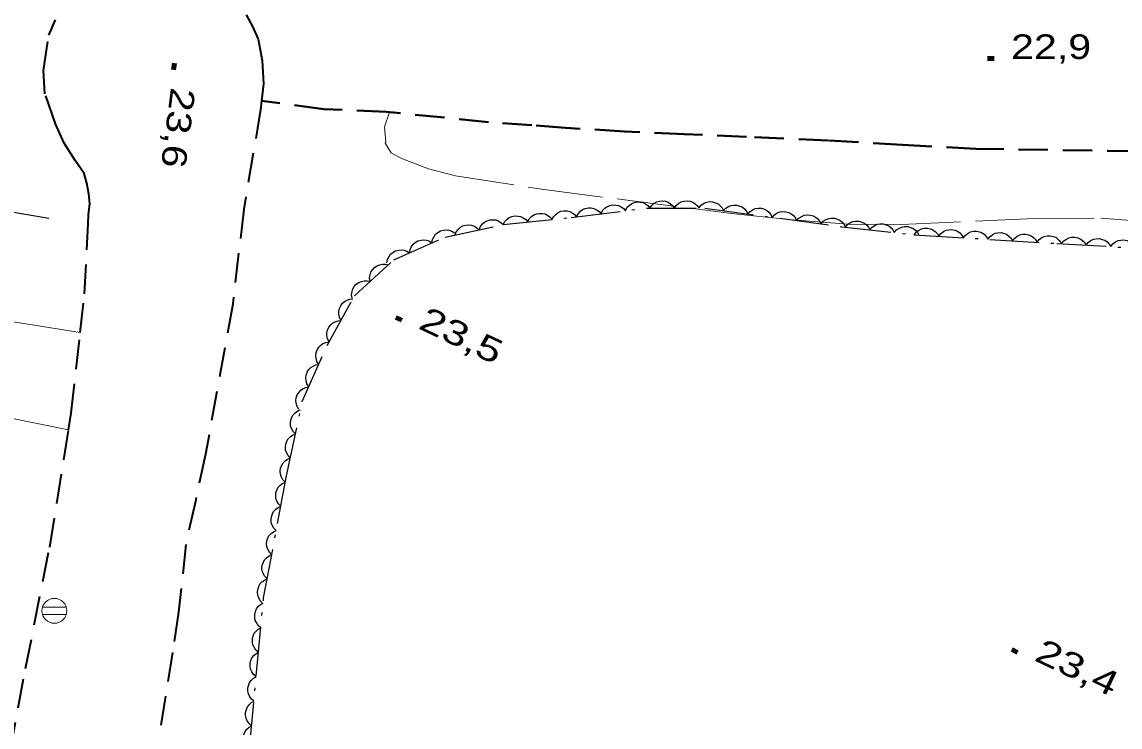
# Model space of a CAD drawing. Extents: x 356765 to 358572, y 5103174 to 5104650.
# Drawn here: x 357414.3 to 357481.3, y 5104213.3 to 5104256.3 of the extents above; entities that cross this region are included whole.
import ezdxf

# ---------------------------------------------------------------- set-up
doc = ezdxf.new("R2010")
doc.units = 0
doc.header["$LTSCALE"] = 0.6
for name, pattern in [('DOT_DASHED', [7.7, 5, -1.2, 0.3, -1.2]), ('LONG_DASHED', [7.5, 6, -1.5]), ('MEDIUM_DASHED', [4.5, 3, -1.5])]:
    doc.linetypes.add(name, pattern=pattern)
for name, color, linetype, lineweight in [('19', 7, 'Continuous', 13), ('2', 7, 'Continuous', 13), ('21', 7, 'Continuous', 53), ('3', 7, 'Continuous', 140), ('36', 7, 'Continuous', 13), ('41', 7, 'DOT_DASHED', 25), ('44', 7, 'Continuous', 25)]:
    doc.layers.add(name, color=color, linetype=linetype, lineweight=lineweight)

msp = doc.modelspace()

# ---------------------------------------------------------------- linework, layer by layer
at = {"layer": '19'}
msp.add_lwpolyline([(357417.16, 5104231.43), (357413.63, 5104232.13), (357401.56, 5104234.34), (357402.87, 5104239.87), (357411.34, 5104238.39), (357417.87, 5104237.35)], dxfattribs=at)
at = {"layer": '2'}
msp.add_lwpolyline([(357436.46, 5104248.89), (357436.5, 5104248.96), (357436.43, 5104249.88), (357436.73, 5104250.78)], dxfattribs=at)
at = {"layer": '2', "linetype": 'LONG_DASHED'}
msp.add_lwpolyline([(357436.46, 5104248.89), (357436.82, 5104248.3), (357437.42, 5104247.97), (357439.11, 5104247.32), (357440.74, 5104246.9), (357446.14, 5104246.06), (357457.56, 5104244.61), (357461.07, 5104244.23), (357464.73, 5104243.95), (357467.95, 5104243.93), (357476.08, 5104244.3), (357480.1, 5104244.32), (357483.58, 5104244.05)], dxfattribs=at)
at = {"layer": '21', "linetype": 'MEDIUM_DASHED', "lineweight": 35}
for points in [[(357427.98, 5104256.71), (357428.37, 5104256.01), (357428.71, 5104255.23), (357428.96, 5104253.92), (357429.05, 5104252.5), (357428.93, 5104251.48), (357428.87, 5104250.94), (357427.84, 5104244.86), (357427.17, 5104239.08), (357425.51, 5104229.94), (357424.89, 5104227.06), (357424.31, 5104224.44), (357423.87, 5104220.3), (357423.49, 5104217.86), (357422.23, 5104209.96)], [(357412.6, 5104206.52), (357414.54, 5104216.88), (357416.01, 5104224.27), (357417.16, 5104231.43), (357417.32, 5104232.43), (357417.87, 5104237.35), (357418.13, 5104239.7), (357418.36, 5104243.97), (357418.38, 5104244.55), (357418.45, 5104245.19), (357418.4, 5104245.81), (357418.28, 5104246.46), (357418.11, 5104247.04), (357417.57, 5104247.83), (357416.89, 5104248.9), (357416.37, 5104250.07), (357415.72, 5104251.89), (357415.63, 5104253.31), (357415.95, 5104255.48), (357416.37, 5104256.41)]]:
    msp.add_lwpolyline(points, dxfattribs=at)
at = {"layer": '21', "linetype": 'MEDIUM_DASHED', "lineweight": 40}
msp.add_lwpolyline([(357542.23, 5104240.86), (357538.36, 5104241.83), (357534.79, 5104242.64), (357526.74, 5104244.36), (357517.32, 5104246.27), (357509.16, 5104247.46), (357505.46, 5104247.85), (357498.52, 5104248.57), (357493.77, 5104248.66), (357487.89, 5104248.31), (357482.27, 5104248.4), (357472.48, 5104248.55), (357468.01, 5104248.78), (357463.47, 5104249.06), (357458.5, 5104249.27), (357454.68, 5104249.44), (357451.05, 5104249.6), (357447.46, 5104249.83), (357445.4, 5104249.99), (357442.76, 5104250.18), (357436.54, 5104250.8), (357432.72, 5104250.96), (357428.93, 5104251.48)], dxfattribs=at)
at = {"layer": '3'}
for p, q in [((357473.18, 5104254.04), (357473.58, 5104254.04)), ((357423.61, 5104253.76), (357423.56, 5104253.36)), ((357437.11, 5104238.27), (357437.47, 5104238.1)), ((357474.66, 5104218.03), (357475.02, 5104217.86))]:
    msp.add_line(p, q, dxfattribs=at)
at = {"layer": '36'}
for p, q in [((357417.01, 5104220.62), (357415.56, 5104220.62)), ((357415.56, 5104220.16), (357417.01, 5104220.16))]:
    msp.add_line(p, q, dxfattribs=at)
msp.add_circle((357416.2951, 5104220.3916), 0.7588, dxfattribs=at)
at = {"layer": '41'}
msp.add_lwpolyline([(357415.95, 5104244.29), (357388.31, 5104249.08), (357385.12, 5104249.68)], dxfattribs=at)
at = {"layer": '44'}
for points in [[(357451.11, 5104244.77), (357451.2, 5104244.96), (357451.34, 5104245.1), (357451.47, 5104245.2), (357451.64, 5104245.27), (357451.82, 5104245.31), (357452.01, 5104245.3), (357452.17, 5104245.27), (357452.33, 5104245.2), (357452.48, 5104245.09), (357452.6, 5104244.95)], [(357452.6, 5104244.93), (357452.71, 5104245.1), (357452.87, 5104245.23), (357453.01, 5104245.32), (357453.18, 5104245.36), (357453.37, 5104245.38), (357453.56, 5104245.35), (357453.71, 5104245.3), (357453.86, 5104245.2), (357454, 5104245.08), (357454.1, 5104244.93)], [(357454.1, 5104244.93), (357454.21, 5104245.1), (357454.37, 5104245.23), (357454.51, 5104245.32), (357454.68, 5104245.36), (357454.87, 5104245.38), (357455.06, 5104245.35), (357455.21, 5104245.3), (357455.36, 5104245.2), (357455.5, 5104245.08), (357455.6, 5104244.93)], [(357455.6, 5104244.98), (357455.74, 5104245.13), (357455.91, 5104245.24), (357456.06, 5104245.3), (357456.24, 5104245.33), (357456.42, 5104245.32), (357456.61, 5104245.26), (357456.76, 5104245.2), (357456.89, 5104245.08), (357457.01, 5104244.94), (357457.09, 5104244.78)], [(357445.15, 5104244.09), (357445.24, 5104244.27), (357445.39, 5104244.42), (357445.52, 5104244.52), (357445.68, 5104244.58), (357445.86, 5104244.61), (357446.06, 5104244.6), (357446.22, 5104244.58), (357446.37, 5104244.49), (357446.52, 5104244.38), (357446.64, 5104244.25)], [(357446.64, 5104244.25), (357446.74, 5104244.43), (357446.88, 5104244.57), (357447.01, 5104244.67), (357447.17, 5104244.74), (357447.36, 5104244.77), (357447.55, 5104244.76), (357447.71, 5104244.73), (357447.86, 5104244.65), (357448.01, 5104244.54), (357448.13, 5104244.4)], [(357448.13, 5104244.41), (357448.22, 5104244.59), (357448.36, 5104244.74), (357448.49, 5104244.84), (357448.66, 5104244.91), (357448.84, 5104244.95), (357449.03, 5104244.94), (357449.19, 5104244.91), (357449.35, 5104244.83), (357449.5, 5104244.73), (357449.62, 5104244.59)], [(357449.62, 5104244.59), (357449.71, 5104244.78), (357449.85, 5104244.92), (357449.98, 5104245.02), (357450.15, 5104245.09), (357450.33, 5104245.13), (357450.52, 5104245.12), (357450.68, 5104245.09), (357450.84, 5104245.01), (357450.99, 5104244.91), (357451.11, 5104244.77)], [(357457.09, 5104244.78), (357457.23, 5104244.93), (357457.4, 5104245.04), (357457.55, 5104245.1), (357457.72, 5104245.12), (357457.91, 5104245.12), (357458.09, 5104245.06), (357458.24, 5104244.99), (357458.37, 5104244.88), (357458.49, 5104244.74), (357458.57, 5104244.57)], [(357458.57, 5104244.57), (357458.71, 5104244.73), (357458.89, 5104244.84), (357459.04, 5104244.9), (357459.21, 5104244.92), (357459.4, 5104244.92), (357459.58, 5104244.86), (357459.73, 5104244.79), (357459.86, 5104244.68), (357459.98, 5104244.54), (357460.06, 5104244.37)], [(357460.06, 5104244.37), (357460.2, 5104244.53), (357460.37, 5104244.64), (357460.52, 5104244.7), (357460.7, 5104244.72), (357460.88, 5104244.71), (357461.07, 5104244.66), (357461.21, 5104244.59), (357461.35, 5104244.48), (357461.47, 5104244.33), (357461.55, 5104244.17)], [(357461.55, 5104244.17), (357461.68, 5104244.33), (357461.86, 5104244.43), (357462.01, 5104244.5), (357462.18, 5104244.52), (357462.37, 5104244.51), (357462.55, 5104244.46), (357462.7, 5104244.39), (357462.83, 5104244.28), (357462.95, 5104244.13), (357463.03, 5104243.97)], [(357440.72, 5104243.3), (357440.8, 5104243.49), (357440.93, 5104243.65), (357441.05, 5104243.77), (357441.2, 5104243.85), (357441.38, 5104243.9), (357441.57, 5104243.91), (357441.73, 5104243.9), (357441.9, 5104243.83), (357442.06, 5104243.74), (357442.19, 5104243.61)], [(357442.19, 5104243.61), (357442.27, 5104243.81), (357442.39, 5104243.97), (357442.51, 5104244.08), (357442.67, 5104244.16), (357442.85, 5104244.21), (357443.04, 5104244.22), (357443.2, 5104244.21), (357443.36, 5104244.15), (357443.52, 5104244.05), (357443.65, 5104243.93)], [(357443.65, 5104243.93), (357443.75, 5104244.11), (357443.9, 5104244.26), (357444.03, 5104244.36), (357444.19, 5104244.42), (357444.37, 5104244.46), (357444.56, 5104244.44), (357444.72, 5104244.42), (357444.88, 5104244.34), (357445.03, 5104244.23), (357445.15, 5104244.09)], [(357463.03, 5104243.97), (357463.17, 5104244.13), (357463.35, 5104244.23), (357463.5, 5104244.3), (357463.67, 5104244.32), (357463.86, 5104244.31), (357464.04, 5104244.26), (357464.19, 5104244.19), (357464.32, 5104244.08), (357464.44, 5104243.93), (357464.52, 5104243.77)], [(357464.52, 5104243.78), (357464.65, 5104243.94), (357464.83, 5104244.05), (357464.98, 5104244.12), (357465.15, 5104244.14), (357465.33, 5104244.14), (357465.52, 5104244.08), (357465.67, 5104244.02), (357465.81, 5104243.91), (357465.93, 5104243.77), (357466.01, 5104243.61)], [(357466.01, 5104243.61), (357466.15, 5104243.77), (357466.32, 5104243.88), (357466.47, 5104243.95), (357466.64, 5104243.98), (357466.82, 5104243.97), (357467.01, 5104243.92), (357467.16, 5104243.86), (357467.3, 5104243.74), (357467.42, 5104243.6), (357467.5, 5104243.45)], [(357467.5, 5104243.45), (357467.64, 5104243.6), (357467.81, 5104243.71), (357467.96, 5104243.78), (357468.13, 5104243.81), (357468.32, 5104243.81), (357468.5, 5104243.75), (357468.65, 5104243.69), (357468.79, 5104243.58), (357468.91, 5104243.44), (357468.99, 5104243.28)], [(357439.31, 5104242.81), (357439.35, 5104243.02), (357439.44, 5104243.2), (357439.53, 5104243.34), (357439.67, 5104243.45), (357439.83, 5104243.54), (357440.02, 5104243.58), (357440.18, 5104243.61), (357440.35, 5104243.58), (357440.53, 5104243.52), (357440.68, 5104243.42)], [(357468.72, 5104243.31), (357468.85, 5104243.48), (357469.01, 5104243.59), (357469.16, 5104243.67), (357469.33, 5104243.71), (357469.52, 5104243.71), (357469.7, 5104243.67), (357469.86, 5104243.61), (357470, 5104243.51), (357470.13, 5104243.37), (357470.22, 5104243.22)], [(357470.22, 5104243.22), (357470.34, 5104243.38), (357470.51, 5104243.5), (357470.66, 5104243.58), (357470.83, 5104243.61), (357471.01, 5104243.62), (357471.2, 5104243.58), (357471.35, 5104243.52), (357471.49, 5104243.42), (357471.62, 5104243.28), (357471.71, 5104243.13)], [(357471.71, 5104243.13), (357471.84, 5104243.29), (357472.01, 5104243.41), (357472.15, 5104243.49), (357472.33, 5104243.52), (357472.51, 5104243.53), (357472.7, 5104243.48), (357472.85, 5104243.43), (357472.99, 5104243.33), (357473.12, 5104243.19), (357473.21, 5104243.04)], [(357473.21, 5104243.04), (357473.34, 5104243.2), (357473.5, 5104243.32), (357473.65, 5104243.4), (357473.82, 5104243.43), (357474.01, 5104243.44), (357474.19, 5104243.39), (357474.35, 5104243.34), (357474.49, 5104243.23), (357474.62, 5104243.1), (357474.71, 5104242.95)], [(357474.71, 5104242.95), (357474.84, 5104243.11), (357475, 5104243.23), (357475.15, 5104243.31), (357475.32, 5104243.34), (357475.5, 5104243.35), (357475.69, 5104243.3), (357475.85, 5104243.25), (357475.99, 5104243.14), (357476.11, 5104243.01), (357476.21, 5104242.85)], [(357476.21, 5104242.85), (357476.33, 5104243.02), (357476.5, 5104243.14), (357476.64, 5104243.21), (357476.82, 5104243.25), (357477, 5104243.25), (357477.19, 5104243.21), (357477.34, 5104243.16), (357477.48, 5104243.05), (357477.61, 5104242.92), (357477.7, 5104242.76)], [(357477.7, 5104242.76), (357477.83, 5104242.93), (357478, 5104243.05), (357478.14, 5104243.13), (357478.31, 5104243.16), (357478.5, 5104243.17), (357478.69, 5104243.12), (357478.84, 5104243.07), (357478.98, 5104242.96), (357479.11, 5104242.83), (357479.2, 5104242.68)], [(357437.94, 5104242.2), (357437.98, 5104242.41), (357438.07, 5104242.59), (357438.16, 5104242.73), (357438.3, 5104242.84), (357438.46, 5104242.93), (357438.65, 5104242.97), (357438.81, 5104243), (357438.98, 5104242.97), (357439.16, 5104242.91), (357439.31, 5104242.81)], [(357479.2, 5104242.68), (357479.33, 5104242.84), (357479.49, 5104242.96), (357479.64, 5104243.04), (357479.81, 5104243.07), (357480, 5104243.08), (357480.18, 5104243.03), (357480.34, 5104242.98), (357480.48, 5104242.88), (357480.61, 5104242.74), (357480.7, 5104242.59)], [(357480.7, 5104242.59), (357480.83, 5104242.75), (357480.99, 5104242.87), (357481.14, 5104242.95), (357481.31, 5104242.98), (357481.49, 5104242.99), (357481.68, 5104242.95), (357481.83, 5104242.89), (357481.98, 5104242.79), (357482.1, 5104242.65), (357482.2, 5104242.5)], [(357436.57, 5104241.59), (357436.61, 5104241.8), (357436.7, 5104241.98), (357436.79, 5104242.12), (357436.93, 5104242.23), (357437.09, 5104242.32), (357437.28, 5104242.36), (357437.44, 5104242.39), (357437.61, 5104242.36), (357437.79, 5104242.3), (357437.94, 5104242.2)], [(357435.54, 5104240.46), (357435.51, 5104240.66), (357435.54, 5104240.86), (357435.59, 5104241.02), (357435.68, 5104241.17), (357435.81, 5104241.31), (357435.97, 5104241.41), (357436.12, 5104241.48), (357436.29, 5104241.51), (357436.48, 5104241.51), (357436.65, 5104241.47)], [(357434.44, 5104239.44), (357434.41, 5104239.65), (357434.44, 5104239.85), (357434.48, 5104240.01), (357434.58, 5104240.16), (357434.7, 5104240.29), (357434.86, 5104240.4), (357435.01, 5104240.47), (357435.18, 5104240.5), (357435.37, 5104240.5), (357435.54, 5104240.46)], [(357433.77, 5104238.09), (357433.67, 5104238.27), (357433.64, 5104238.47), (357433.63, 5104238.64), (357433.67, 5104238.81), (357433.75, 5104238.98), (357433.87, 5104239.13), (357433.98, 5104239.24), (357434.14, 5104239.33), (357434.31, 5104239.38), (357434.49, 5104239.4)], [(357433.04, 5104236.78), (357432.94, 5104236.96), (357432.91, 5104237.16), (357432.9, 5104237.33), (357432.94, 5104237.5), (357433.02, 5104237.67), (357433.14, 5104237.82), (357433.25, 5104237.93), (357433.41, 5104238.01), (357433.59, 5104238.07), (357433.77, 5104238.09)], [(357432.41, 5104235.41), (357432.3, 5104235.59), (357432.25, 5104235.79), (357432.23, 5104235.95), (357432.26, 5104236.12), (357432.32, 5104236.3), (357432.42, 5104236.46), (357432.53, 5104236.58), (357432.67, 5104236.68), (357432.84, 5104236.75), (357433.02, 5104236.78)], [(357431.81, 5104234.04), (357431.69, 5104234.22), (357431.64, 5104234.42), (357431.62, 5104234.58), (357431.65, 5104234.75), (357431.71, 5104234.93), (357431.81, 5104235.09), (357431.92, 5104235.21), (357432.07, 5104235.31), (357432.24, 5104235.38), (357432.41, 5104235.41)], [(357431.2, 5104232.67), (357431.09, 5104232.85), (357431.03, 5104233.04), (357431.01, 5104233.21), (357431.04, 5104233.38), (357431.1, 5104233.56), (357431.21, 5104233.72), (357431.31, 5104233.84), (357431.46, 5104233.94), (357431.63, 5104234.01), (357431.81, 5104234.04)], [(357430.99, 5104231.17), (357430.85, 5104231.32), (357430.75, 5104231.5), (357430.7, 5104231.66), (357430.69, 5104231.83), (357430.71, 5104232.02), (357430.78, 5104232.19), (357430.86, 5104232.34), (357430.98, 5104232.46), (357431.13, 5104232.57), (357431.3, 5104232.64)], [(357430.68, 5104229.7), (357430.54, 5104229.85), (357430.44, 5104230.03), (357430.39, 5104230.19), (357430.38, 5104230.36), (357430.4, 5104230.55), (357430.47, 5104230.73), (357430.55, 5104230.87), (357430.67, 5104230.99), (357430.82, 5104231.1), (357430.99, 5104231.17)], [(357430.37, 5104228.23), (357430.23, 5104228.38), (357430.13, 5104228.57), (357430.08, 5104228.72), (357430.07, 5104228.9), (357430.09, 5104229.08), (357430.16, 5104229.26), (357430.24, 5104229.4), (357430.36, 5104229.53), (357430.51, 5104229.63), (357430.68, 5104229.7)], [(357430.1, 5104226.76), (357429.95, 5104226.91), (357429.86, 5104227.08), (357429.8, 5104227.24), (357429.79, 5104227.41), (357429.8, 5104227.6), (357429.87, 5104227.78), (357429.94, 5104227.92), (357430.06, 5104228.05), (357430.21, 5104228.16), (357430.38, 5104228.23)], [(357429.82, 5104225.28), (357429.68, 5104225.43), (357429.58, 5104225.61), (357429.52, 5104225.76), (357429.51, 5104225.94), (357429.53, 5104226.12), (357429.59, 5104226.3), (357429.66, 5104226.45), (357429.79, 5104226.58), (357429.94, 5104226.69), (357430.1, 5104226.76)], [(357429.55, 5104223.81), (357429.4, 5104223.96), (357429.3, 5104224.14), (357429.24, 5104224.29), (357429.23, 5104224.47), (357429.25, 5104224.65), (357429.31, 5104224.83), (357429.39, 5104224.98), (357429.51, 5104225.1), (357429.66, 5104225.21), (357429.82, 5104225.28)], [(357429.27, 5104222.34), (357429.12, 5104222.48), (357429.02, 5104222.66), (357428.96, 5104222.82), (357428.95, 5104222.99), (357428.97, 5104223.18), (357429.04, 5104223.36), (357429.11, 5104223.5), (357429.23, 5104223.63), (357429.38, 5104223.74), (357429.55, 5104223.81)], [(357428.99, 5104220.86), (357428.84, 5104221.01), (357428.75, 5104221.19), (357428.69, 5104221.34), (357428.67, 5104221.52), (357428.69, 5104221.7), (357428.76, 5104221.88), (357428.83, 5104222.03), (357428.95, 5104222.15), (357429.1, 5104222.26), (357429.27, 5104222.34)], [(357428.88, 5104219.36), (357428.72, 5104219.5), (357428.61, 5104219.67), (357428.53, 5104219.81), (357428.51, 5104219.99), (357428.51, 5104220.17), (357428.56, 5104220.36), (357428.61, 5104220.51), (357428.72, 5104220.65), (357428.86, 5104220.77), (357429.02, 5104220.86)], [(357428.74, 5104217.87), (357428.58, 5104218), (357428.47, 5104218.17), (357428.39, 5104218.32), (357428.37, 5104218.49), (357428.37, 5104218.68), (357428.42, 5104218.86), (357428.47, 5104219.02), (357428.59, 5104219.15), (357428.72, 5104219.28), (357428.88, 5104219.36)], [(357428.6, 5104216.38), (357428.44, 5104216.51), (357428.33, 5104216.68), (357428.26, 5104216.83), (357428.23, 5104217), (357428.23, 5104217.19), (357428.28, 5104217.37), (357428.34, 5104217.52), (357428.45, 5104217.66), (357428.58, 5104217.78), (357428.74, 5104217.87)], [(357428.46, 5104214.88), (357428.3, 5104215.02), (357428.19, 5104215.19), (357428.12, 5104215.33), (357428.09, 5104215.51), (357428.09, 5104215.69), (357428.14, 5104215.88), (357428.2, 5104216.03), (357428.31, 5104216.17), (357428.44, 5104216.29), (357428.6, 5104216.38)], [(357428.32, 5104213.39), (357428.16, 5104213.52), (357428.05, 5104213.69), (357427.98, 5104213.84), (357427.95, 5104214.01), (357427.95, 5104214.2), (357428, 5104214.38), (357428.06, 5104214.54), (357428.17, 5104214.67), (357428.31, 5104214.8), (357428.46, 5104214.88)], [(357428.19, 5104211.9), (357428.02, 5104212.03), (357427.91, 5104212.2), (357427.84, 5104212.35), (357427.81, 5104212.52), (357427.81, 5104212.7), (357427.86, 5104212.89), (357427.92, 5104213.04), (357428.03, 5104213.18), (357428.17, 5104213.3), (357428.32, 5104213.39)]]:
    msp.add_lwpolyline(points, dxfattribs=at)
at = {"layer": '44', "linetype": 'DOT_DASHED'}
msp.add_lwpolyline([(357427.32, 5104202.61), (357429.05, 5104221.18), (357430.45, 5104228.61), (357431.41, 5104233.15), (357432.94, 5104236.6), (357434.6, 5104239.59), (357436.99, 5104241.78), (357440.11, 5104243.17), (357443.66, 5104243.93), (357447.81, 5104244.37), (357452.42, 5104244.93), (357455.94, 5104244.93), (357464.31, 5104243.8), (357468.72, 5104243.31), (357477.42, 5104242.78), (357487.65, 5104242.18), (357504.26, 5104240.39), (357515.85, 5104239.43), (357528.98, 5104238.4), (357541.87, 5104235.55)], dxfattribs=at)

# ---------------------------------------------------------------- texts
at = {"layer": '3', "width": 1.25}
msp.add_text('22,9   ', height=1.5, dxfattribs=at).set_placement((357474.62, 5104254.02))
at = {"layer": '3'}
for s, rotation, width, p in [('23,6   ', 262.714, 1.25, (357423.41, 5104252.33)), ('23,5   ', 334.619, 1.35, (357438.41, 5104237.63)), ('23,4   ', 334.619, 1.35, (357475.96, 5104217.4))]:
    msp.add_text(s, height=1.5, rotation=rotation, dxfattribs=dict(at, width=width)).set_placement(p)

doc.saveas('drawing.dxf')
